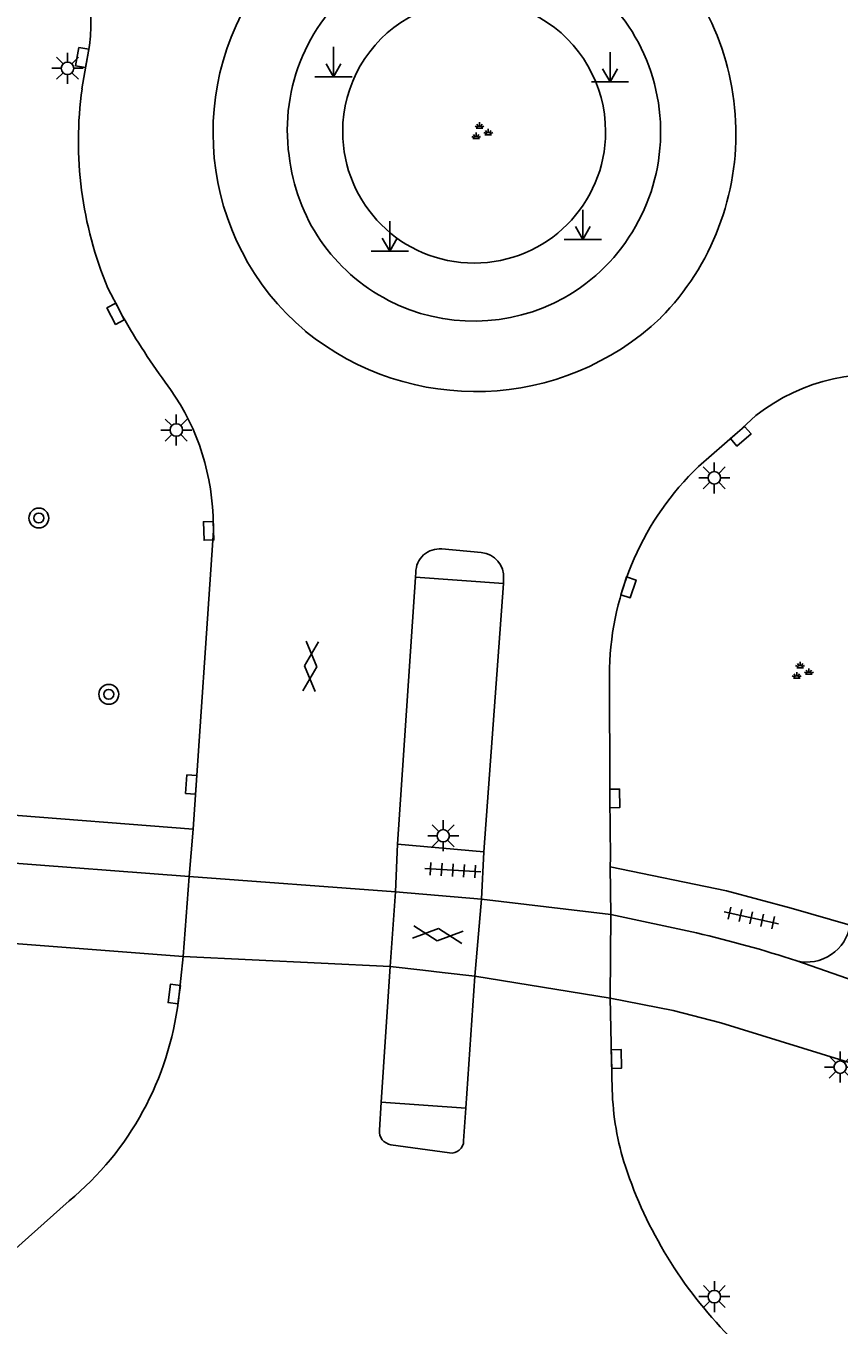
# Model space of a CAD drawing. Extents: x 137999 to 141000, y 397500 to 400501.
# Drawn here: x 138153.4 to 138186.2, y 398639.3 to 398691.6 of the extents above; entities that cross this region are included whole.
import ezdxf

# ---------------------------------------------------------------- set-up
doc = ezdxf.new("R2010")
doc.units = 0
for name, color, linetype in [('gg-knt-verharding', 7, 'Continuous'), ('gg-knt-verharding nz', 7, 'Continuous'), ('gt-grn-groengrens', 7, 'Continuous'), ('gt-grn-weggrens', 7, 'Continuous'), ('gt-symb-boom', 7, 'Continuous'), ('gt-symb-gesloten verharding', 7, 'Continuous'), ('gt-symb-groenvak', 7, 'Continuous'), ('gt-symb-kolk', 7, 'Continuous'), ('gt-symb-lichtmast', 7, 'Continuous'), ('gt-symb-markant object', 7, 'Continuous'), ('gt-symb-tegel verharding', 7, 'Continuous')]:
    doc.layers.add(name, color=color, linetype=linetype)

# ---------------------------------------------------------------- blocks, each defined once
blk = doc.blocks.new('gt0-KOLK')
at = {"layer": 'gt-symb-kolk'}
blk.add_lwpolyline([(0, 0), (0.375, 0), (0.375, 0.4), (-0.375, 0.4), (-0.375, 0), (0, 0)], dxfattribs=at)
blk = doc.blocks.new('gt0-TEG1')
at = {"layer": 'gt-symb-tegel verharding'}
for p, q in [((-1.125, 0), (1.125, 0)), ((-0.9, -0.25), (-0.9, 0.25)), ((-0.45, -0.25), (-0.45, 0.25)), ((0, -0.25), (0, 0.25)), ((0.45, -0.25), (0.45, 0.25)), ((0.9, -0.25), (0.9, 0.25))]:
    blk.add_line(p, q, dxfattribs=at)
blk = doc.blocks.new('gt0-LMAST')
at = {"layer": 'gt-symb-lichtmast'}
for p, q in [((-0.005, 0.246), (-0.005, 0.621)), ((-0.182, 0.173), (-0.447, 0.438)), ((0.172, 0.173), (0.437, 0.438)), ((-0.255, -0.004), (-0.63, -0.004)), ((-0.182, -0.181), (-0.447, -0.446)), ((-0.005, -0.254), (-0.005, -0.629)), ((0.437, -0.446), (0.172, -0.181)), ((0.245, -0.004), (0.62, -0.004))]:
    blk.add_line(p, q, dxfattribs=at)
blk.add_circle((-0.005, -0.004), 0.25, dxfattribs=at)
blk = doc.blocks.new('gt0-GRVAK')
at = {"layer": 'gt-symb-groenvak'}
for p, q in [((-0.11, 0.189), (-0.228, 0.24)), ((-0.182, 0.153), (0.088, 0.153)), ((-0.091, 0.211), (-0.156, 0.322)), ((-0.047, 0.214), (-0.047, 0.393)), ((-0.004, 0.211), (0.061, 0.322)), ((0.015, 0.189), (0.133, 0.24)), ((0.262, -0.052), (0.197, 0.059)), ((0.305, -0.049), (0.305, 0.13)), ((0.349, -0.052), (0.414, 0.059)), ((-0.245, -0.228), (-0.363, -0.177)), ((-0.318, -0.264), (-0.047, -0.264)), ((-0.226, -0.206), (-0.291, -0.095)), ((-0.183, -0.203), (-0.183, -0.024)), ((-0.139, -0.206), (-0.074, -0.095)), ((-0.12, -0.228), (-0.002, -0.177)), ((0.243, -0.074), (0.125, -0.023)), ((0.17, -0.11), (0.441, -0.11)), ((0.368, -0.074), (0.486, -0.023))]:
    blk.add_line(p, q, dxfattribs=at)
blk = doc.blocks.new('gt0-MARKOB')
at = {"layer": 'gt-symb-markant object'}
for p, q in [((0, 0), (0, 1.2)), ((-0.75, 0), (0.75, 0)), ((0, 0), (-0.3, 0.52)), ((0, 0), (0.3, 0.52))]:
    blk.add_line(p, q, dxfattribs=at)
blk = doc.blocks.new('gt0-GESVH1')
at = {"layer": 'gt-symb-gesloten verharding'}
for p, q in [((-0.992, -0.261), (0.008, 0.239)), ((0.008, -0.261), (-0.992, 0.239)), ((0.008, 0.239), (1.008, -0.261)), ((1.008, 0.239), (0.008, -0.261))]:
    blk.add_line(p, q, dxfattribs=at)
blk = doc.blocks.new('gt0-BOOM')
at = {"layer": 'gt-symb-boom'}
for radius in [0.4, 0.2]:
    blk.add_circle((0, 0), radius, dxfattribs=at)

msp = doc.modelspace()

# ---------------------------------------------------------------- linework, layer by layer
at = {"layer": 'gg-knt-verharding'}
for p, q in [((138155.969, 398690.853), (138155.67, 398689.102)), ((138156.712, 398681.075), (138157.202, 398680.134)), ((138170.165, 398670.571), (138171.751, 398670.432)), ((138168.384, 398658.68), (138169.105, 398669.431)), ((138169.105, 398669.431), (138169.118, 398669.623)), ((138172.643, 398669.183), (138169.105, 398669.431)), ((138172.643, 398669.183), (138172.656, 398669.366)), ((138171.864, 398658.379), (138172.643, 398669.183)), ((138142.904, 398660.637), (138160.144, 398659.284)), ((138159.99, 398657.378), (138160.144, 398659.284)), ((138143.86, 398658.606), (138159.99, 398657.378)), ((138168.299, 398656.761), (138168.384, 398658.68)), ((138168.384, 398658.68), (138171.864, 398658.379)), ((138171.864, 398658.379), (138171.766, 398656.466)), ((138176.946, 398657.774), (138176.976, 398655.851)), ((138171.766, 398656.466), (138168.299, 398656.761)), ((138176.976, 398655.851), (138180.425, 398655.108)), ((138159.747, 398654.159), (138148.284, 398655.039)), ((138159.551, 398652.387), (138159.747, 398654.159)), ((138167.724, 398648.295), (138168.087, 398653.76)), ((138168.087, 398653.76), (138169.398, 398653.612)), ((138169.398, 398653.612), (138170.179, 398653.523)), ((138170.179, 398653.523), (138171.5, 398653.374)), ((138171.5, 398653.374), (138171.134, 398648.057)), ((138177.028, 398648.792), (138176.952, 398652.489)), ((138167.649, 398647.172), (138167.724, 398648.295)), ((138167.724, 398648.295), (138171.134, 398648.057)), ((138171.134, 398648.057), (138171.044, 398646.743)), ((138170.47, 398646.248), (138168.115, 398646.582))]:
    msp.add_line(p, q, dxfattribs=at)
for points in [[(138180.506, 398673.898), (138182.076, 398675.262), (138182.813, 398675.945)], [(138160.949, 398671.911), (138160.972, 398671.31), (138160.144, 398659.284)], [(138176.921, 398665.778), (138176.931, 398660.527), (138176.956, 398658.161), (138176.946, 398657.774)], [(138176.946, 398657.774), (138181.627, 398656.808), (138184.232, 398656.101), (138186.608, 398655.429)], [(138176.952, 398652.489), (138179.48, 398651.982), (138181.398, 398651.488), (138187.102, 398649.726)], [(138147.535, 398637.798), (138149.088, 398639.112), (138150.8, 398640.498), (138150.983, 398640.6), (138155.151, 398644.318)]]:
    msp.add_lwpolyline(points, dxfattribs=at)
for centre, radius, start, end in [((138148.715, 398691.815), 7.317, 352.4457, 39.2338), ((138171.468, 398687.448), 7.527, 63.3226, 187.8907), ((138171.395, 398687.303), 10.617, 315.601, 49.6948), ((138171.389, 398687.335), 10.441, 141.3944, 229.8859), ((138171.299, 398687.363), 7.68, 299.6001, 62.4812), ((138170.894, 398686.997), 15.368, 172.1278, 202.6648), ((138171.457, 398687.234), 7.489, 186.2771, 299.0398), ((138179.989, 398692.731), 26.037, 208.9338, 216.3777), ((138171.522, 398687.781), 10.87, 230.867, 313.3326), ((138151.387, 398671.524), 9.57, 2.3203, 37.0373), ((138187.627, 398669.804), 7.803, 76.8923, 128.0972), ((138188.637, 398665.457), 11.721, 133.9279, 178.4289), ((138170.069, 398669.625), 0.951, 84.2061, 180.1121), ((138171.669, 398669.445), 0.99, 355.3987, 85.2617), ((138184.874, 398655.691), 1.754, 256.3946, 351.4156), ((138169.977, 398609.705), 46.59, 71.8875, 77.0409), ((138147.226, 398653.874), 12.415, 309.6715, 353.1215), ((138188.204, 398649.126), 11.181, 181.7139, 197.8298), ((138168.196, 398647.125), 0.549, 175.058, 261.5475), ((138170.542, 398646.745), 0.502, 261.7688, 359.7782), ((138194.255, 398651.23), 17.586, 198.3168, 224.5939)]:
    msp.add_arc(centre, radius, start, end, dxfattribs=at)
at = {"layer": 'gg-knt-verharding nz'}
for p, q in [((138159.99, 398657.378), (138159.747, 398654.159)), ((138159.99, 398657.378), (138168.299, 398656.761)), ((138168.299, 398656.761), (138168.087, 398653.76)), ((138171.766, 398656.466), (138171.5, 398653.374)), ((138171.766, 398656.466), (138176.976, 398655.851)), ((138176.976, 398655.851), (138176.952, 398652.489)), ((138168.087, 398653.76), (138159.747, 398654.159)), ((138176.952, 398652.489), (138171.5, 398653.374))]:
    msp.add_line(p, q, dxfattribs=at)
at = {"layer": 'gt-grn-groengrens'}
for start, end in [(359.9946, 180.0054), (180.0054, 359.9946)]:
    msp.add_arc((138171.467, 398687.378), 5.295, start, end, dxfattribs=at)
at = {"layer": 'gt-grn-weggrens'}
msp.add_line((138184.461, 398653.986), (138189.9, 398652.1), dxfattribs=at)

# ---------------------------------------------------------------- block references
at = {"layer": 'gt-symb-boom'}
for p in [(138153.931, 398671.818), (138156.75, 398664.719)]:
    msp.add_blockref('gt0-BOOM', p, dxfattribs=at)
at = {"layer": 'gt-symb-gesloten verharding'}
for p, rotation in [((138164.87, 398665.839), 86.15925292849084), ((138170.002, 398655.051), -6.428747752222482)]:
    msp.add_blockref('gt0-GESVH1', p, dxfattribs=dict(at, rotation=rotation))
at = {"layer": 'gt-symb-groenvak'}
for p in [(138171.731, 398687.361), (138184.645, 398665.635)]:
    msp.add_blockref('gt0-GRVAK', p, dxfattribs=at)
at = {"layer": 'gt-symb-kolk'}
for p, rotation in [((138155.874, 398690.326), 79.80279442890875), ((138157.202, 398680.134), 117.513061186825), ((138182.076, 398675.262), -139.0134667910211), ((138160.972, 398671.31), 92.12109639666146), ((138177.493, 398669.087), -108.05455246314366), ((138160.268, 398661.073), 86.04496236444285), ((138176.931, 398660.527), -89.42706130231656), ((138159.583, 398652.626), 82.41293092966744), ((138176.999, 398650.031), -88.68242937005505)]:
    msp.add_blockref('gt0-KOLK', p, dxfattribs=dict(at, rotation=rotation))
at = {"layer": 'gt-symb-lichtmast'}
for p in [(138155.091, 398689.932), (138159.474, 398675.365), (138181.146, 398673.439), (138170.226, 398659.026), (138186.216, 398649.71), (138181.148, 398640.468)]:
    msp.add_blockref('gt0-LMAST', p, dxfattribs=at)
at = {"layer": 'gt-symb-markant object'}
for p in [(138165.803, 398689.588), (138176.94, 398689.381), (138175.846, 398683.031), (138168.068, 398682.568)]:
    msp.add_blockref('gt0-MARKOB', p, dxfattribs=at)
at = {"layer": 'gt-symb-tegel verharding'}
for p, rotation in [((138170.608, 398657.637), 176.61671238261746), ((138182.633, 398655.715), 167.58922528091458)]:
    msp.add_blockref('gt0-TEG1', p, dxfattribs=dict(at, rotation=rotation))

doc.saveas('drawing.dxf')
